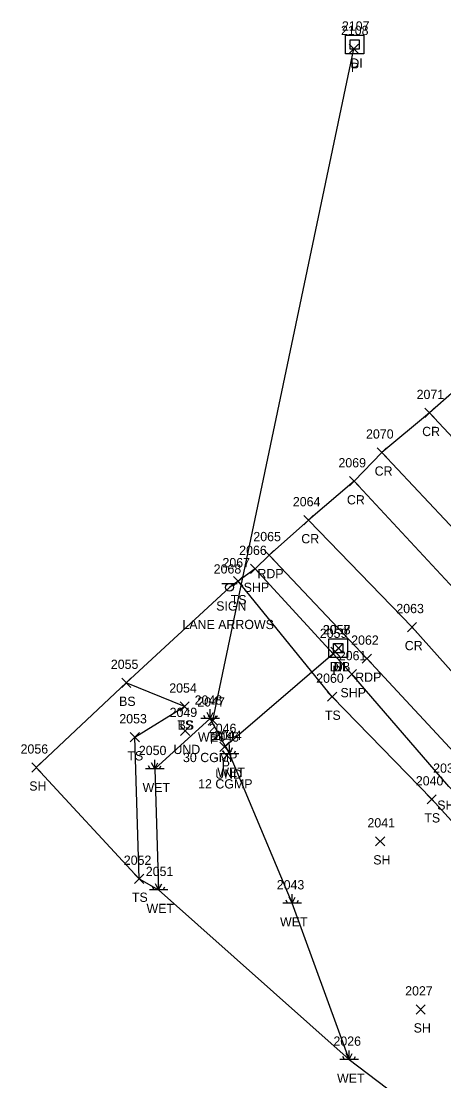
# Model space of a CAD drawing. Extents: x 1623612 to 1625808, y 621345 to 627748.
# Drawn here: x 1624114.2 to 1624205.5, y 626796.7 to 627025.6 of the extents above; entities that cross this region are included whole.
import ezdxf

# ---------------------------------------------------------------- set-up
doc = ezdxf.new("R2010")
doc.units = 0
for name, color, linetype in [('D_A', 7, 'Continuous'), ('D_C', 7, 'Continuous'), ('D_I', 7, 'Continuous'), ('D_TIC', 7, 'Continuous'), ('DCP', 7, 'Continuous'), ('DS', 7, 'Continuous'), ('L_A', 7, 'Continuous'), ('L_I', 7, 'Continuous'), ('L_TIC', 7, 'Continuous'), ('LELB', 7, 'Continuous'), ('LSOGP', 7, 'Continuous'), ('LWET', 7, 'Continuous'), ('P_A', 7, 'Continuous'), ('P_I', 7, 'Continuous'), ('P_TIC', 7, 'Continuous'), ('PET', 7, 'Continuous'), ('PRC', 7, 'Continuous'), ('PSP', 7, 'Continuous'), ('S_A', 7, 'Continuous'), ('S_C', 7, 'Continuous'), ('S_I', 7, 'Continuous'), ('SSGN', 7, 'Continuous')]:
    doc.layers.add(name, color=color, linetype=linetype)

msp = doc.modelspace()

# ---------------------------------------------------------------- linework, layer by layer
at = {"layer": 'D_TIC'}
for points in [[(1624185.04, 627018.63), (1624187.04, 627020.63)], [(1624187.04, 627018.63), (1624185.04, 627020.63)], [(1624181.74, 626889.19), (1624183.74, 626891.19)], [(1624183.74, 626889.19), (1624181.74, 626891.19)], [(1624181.06, 626888.41), (1624183.06, 626890.41)], [(1624183.06, 626888.41), (1624181.06, 626890.41)], [(1624154.6, 626873.58), (1624156.6, 626875.58)], [(1624156.6, 626873.58), (1624154.6, 626875.58)], [(1624148.63, 626871.32), (1624150.63, 626873.32)], [(1624150.63, 626871.32), (1624148.63, 626873.32)], [(1624157.15, 626867.88), (1624159.15, 626869.88)], [(1624159.15, 626867.88), (1624157.15, 626869.88)], [(1624157.65, 626866), (1624159.65, 626868)], [(1624159.65, 626866), (1624157.65, 626868)]]:
    msp.add_lwpolyline(points, dxfattribs=at)
at = {"layer": 'DCP'}
for points in [[(1624155.6, 626874.58), (1624186.04, 627019.63)], [(1624158.15, 626868.88), (1624182.06, 626889.41)]]:
    msp.add_lwpolyline(points, dxfattribs=at)
at = {"layer": 'DS'}
for p, q in [((1624184.24, 627022.59), (1624188.24, 627022.59)), ((1624184.24, 627018.59), (1624184.24, 627022.59)), ((1624185.24, 627019.59), (1624185.24, 627021.59)), ((1624185.24, 627021.59), (1624187.24, 627021.59)), ((1624187.24, 627021.59), (1624187.24, 627019.59)), ((1624188.24, 627022.59), (1624188.24, 627018.59)), ((1624187.24, 627019.59), (1624185.24, 627019.59)), ((1624186.25, 627020.59), (1624186.25, 627020.59)), ((1624186.25, 627020.59), (1624186.25, 627020.59)), ((1624188.24, 627018.59), (1624184.24, 627018.59)), ((1624180.67, 626892.18), (1624184.67, 626892.18)), ((1624180.67, 626888.18), (1624180.67, 626892.18)), ((1624181.67, 626889.18), (1624181.67, 626891.18)), ((1624181.67, 626891.18), (1624183.67, 626891.18)), ((1624183.67, 626891.18), (1624183.67, 626889.18)), ((1624184.67, 626892.18), (1624184.67, 626888.18)), ((1624183.67, 626889.18), (1624181.67, 626889.18)), ((1624182.68, 626890.18), (1624182.68, 626890.18)), ((1624182.68, 626890.18), (1624182.68, 626890.18)), ((1624184.67, 626888.18), (1624180.67, 626888.18))]:
    msp.add_line(p, q, dxfattribs=at)
at = {"layer": 'L_TIC'}
for points in [[(1624160.07, 626903.67), (1624162.07, 626905.67)], [(1624162.07, 626903.67), (1624160.07, 626905.67)], [(1624135.93, 626881.71), (1624137.93, 626883.71)], [(1624137.93, 626881.71), (1624135.93, 626883.71)], [(1624180.4, 626878.71), (1624182.4, 626880.71)], [(1624182.4, 626878.71), (1624180.4, 626880.71)], [(1624148.53, 626876.58), (1624150.53, 626878.58)], [(1624150.53, 626876.58), (1624148.53, 626878.58)], [(1624148.53, 626876.58), (1624150.53, 626878.58)], [(1624150.53, 626876.58), (1624148.53, 626878.58)], [(1624137.76, 626869.94), (1624139.76, 626871.94)], [(1624139.76, 626869.94), (1624137.76, 626871.94)], [(1624116.5, 626863.42), (1624118.5, 626865.42)], [(1624118.5, 626863.42), (1624116.5, 626865.42)], [(1624201.86, 626856.54), (1624203.86, 626858.54)], [(1624203.86, 626856.54), (1624201.86, 626858.54)], [(1624190.76, 626847.47), (1624192.76, 626849.47)], [(1624192.76, 626847.47), (1624190.76, 626849.47)], [(1624138.73, 626839.39), (1624140.73, 626841.39)], [(1624140.73, 626839.39), (1624138.73, 626841.39)], [(1624199.48, 626811.17), (1624201.48, 626813.17)], [(1624201.48, 626811.17), (1624199.48, 626813.17)]]:
    msp.add_lwpolyline(points, dxfattribs=at)
at = {"layer": 'LELB'}
for points in [[(1624382.88, 626625.35), (1624396.56, 626644.22), (1624396.84, 626651.57), (1624378.77, 626674.51), (1624344.9, 626708.33), (1624313.68, 626739.77), (1624287.3, 626766.67), (1624258.07, 626799.06), (1624230.36, 626827.29), (1624202.86, 626857.54), (1624181.4, 626879.71), (1624161.07, 626904.67)], [(1624149.53, 626877.58), (1624136.93, 626882.71)], [(1624139.73, 626840.39), (1624138.76, 626870.94), (1624149.53, 626877.58)]]:
    msp.add_lwpolyline(points, dxfattribs=at)
at = {"layer": 'LSOGP'}
msp.add_lwpolyline([(1624211.36, 626948.94), (1624202.38, 626941), (1624192.12, 626932.46), (1624186.13, 626926.24), (1624176.28, 626917.84), (1624167.75, 626910.3), (1624164.74, 626907.33), (1624161.07, 626904.67), (1624159.19, 626903.31), (1624136.93, 626882.71), (1624117.5, 626864.42), (1624139.73, 626840.39), (1624143.91, 626837.97), (1624185.05, 626801.31), (1624205.61, 626785.75)], dxfattribs=at)
at = {"layer": 'LWET'}
for p, q in [((1624154.03, 626874.99), (1624153.69, 626875.65)), ((1624155.03, 626874.99), (1624154.36, 626876.32)), ((1624155.03, 626874.99), (1624155.03, 626876.99)), ((1624155.03, 626874.99), (1624155.69, 626876.32)), ((1624156.03, 626874.99), (1624156.36, 626875.65)), ((1624157.03, 626874.99), (1624153.03, 626874.99)), ((1624159.2, 626867.37), (1624158.54, 626868.71)), ((1624159.2, 626867.37), (1624159.2, 626869.37)), ((1624159.2, 626867.37), (1624159.87, 626868.71)), ((1624143.07, 626864.1), (1624143.07, 626866.1)), ((1624161.2, 626867.37), (1624157.2, 626867.37)), ((1624158.2, 626867.37), (1624157.87, 626868.04)), ((1624160.2, 626867.37), (1624160.54, 626868.04)), ((1624145.07, 626864.1), (1624141.07, 626864.1)), ((1624142.07, 626864.1), (1624141.73, 626864.77)), ((1624143.07, 626864.1), (1624142.4, 626865.43)), ((1624143.07, 626864.1), (1624143.73, 626865.43)), ((1624144.07, 626864.1), (1624144.4, 626864.77)), ((1624142.91, 626837.97), (1624142.58, 626838.64)), ((1624143.91, 626837.97), (1624143.25, 626839.31)), ((1624143.91, 626837.97), (1624143.91, 626839.97)), ((1624143.91, 626837.97), (1624144.58, 626839.31)), ((1624144.91, 626837.97), (1624145.25, 626838.64)), ((1624145.91, 626837.97), (1624141.91, 626837.97)), ((1624172.75, 626835.08), (1624172.08, 626836.41)), ((1624172.75, 626835.08), (1624172.75, 626837.08)), ((1624172.75, 626835.08), (1624173.41, 626836.41)), ((1624174.75, 626835.08), (1624170.75, 626835.08)), ((1624171.75, 626835.08), (1624171.41, 626835.75)), ((1624173.75, 626835.08), (1624174.08, 626835.75)), ((1624184.05, 626801.31), (1624183.71, 626801.98)), ((1624185.05, 626801.31), (1624184.38, 626802.64)), ((1624185.05, 626801.31), (1624185.05, 626803.31)), ((1624185.05, 626801.31), (1624185.71, 626802.64)), ((1624186.05, 626801.31), (1624186.38, 626801.98)), ((1624187.05, 626801.31), (1624183.05, 626801.31))]:
    msp.add_line(p, q, dxfattribs=at)
msp.add_lwpolyline([(1624185.05, 626801.31), (1624172.75, 626835.08), (1624159.2, 626867.37), (1624155.03, 626874.99), (1624143.07, 626864.1), (1624143.91, 626837.97)], dxfattribs=at)
at = {"layer": 'P_TIC'}
for points in [[(1624201.38, 626940), (1624203.38, 626942)], [(1624203.38, 626940), (1624201.38, 626942)], [(1624191.12, 626931.46), (1624193.12, 626933.46)], [(1624193.12, 626931.46), (1624191.12, 626933.46)], [(1624185.13, 626925.24), (1624187.13, 626927.24)], [(1624187.13, 626925.24), (1624185.13, 626927.24)], [(1624175.28, 626916.84), (1624177.28, 626918.84)], [(1624177.28, 626916.84), (1624175.28, 626918.84)], [(1624166.75, 626909.3), (1624168.75, 626911.3)], [(1624168.75, 626909.3), (1624166.75, 626911.3)], [(1624163.74, 626906.33), (1624165.74, 626908.33)], [(1624165.74, 626906.33), (1624163.74, 626908.33)], [(1624197.62, 626893.75), (1624199.62, 626895.75)], [(1624199.62, 626893.75), (1624197.62, 626895.75)], [(1624187.86, 626886.93), (1624189.86, 626888.93)], [(1624189.86, 626886.93), (1624187.86, 626888.93)], [(1624184.63, 626883.59), (1624186.63, 626885.59)], [(1624186.63, 626883.59), (1624184.63, 626885.59)]]:
    msp.add_lwpolyline(points, dxfattribs=at)
at = {"layer": 'PET'}
msp.add_lwpolyline([(1624294.74, 626773.91), (1624265.91, 626805.6), (1624237.62, 626835.72), (1624211.47, 626863.63), (1624188.86, 626887.93), (1624167.75, 626910.3)], dxfattribs=at)
at = {"layer": 'PRC'}
for points in [[(1624202.38, 626941), (1624231.95, 626909.33), (1624268.3, 626868.91), (1624305.54, 626828.99), (1624337.86, 626793.81), (1624369.19, 626760.84), (1624403.29, 626724.16), (1624436.76, 626689.12), (1624471.08, 626653.03), (1624500.99, 626619.01), (1624533.46, 626585.06), (1624572.18, 626543.82), (1624598.35, 626515.6), (1624627.03, 626484.27), (1624657.97, 626450.75), (1624685.1, 626421.27), (1624710.89, 626393.93)], [(1624192.12, 626932.46), (1624222.52, 626900.06), (1624257.95, 626861.76), (1624296.14, 626820.93), (1624328.33, 626786.43), (1624360.02, 626752.63), (1624393.53, 626716.71), (1624427.43, 626680.74), (1624459.98, 626645.81), (1624494.27, 626609.22)], [(1624186.13, 626926.24), (1624216.09, 626894.04), (1624252.24, 626855.54), (1624289.91, 626814.88), (1624322.01, 626780.73), (1624353.66, 626746.64), (1624386.67, 626711.08), (1624421.34, 626674.27), (1624454.07, 626638.87), (1624487.99, 626602.6), (1624516.65, 626571.23)], [(1624691.43, 626366.48), (1624669.78, 626388.58), (1624647.94, 626412.24), (1624616.12, 626446.54), (1624589.59, 626475.6), (1624562.81, 626504.24), (1624540.57, 626528.3), (1624511.37, 626559.76), (1624478.76, 626595.67), (1624444.94, 626631.16), (1624418.89, 626658.65), (1624393.01, 626686.5), (1624360.17, 626722.63), (1624331.53, 626753.24), (1624304.47, 626782.71), (1624275.06, 626813.9), (1624246.4, 626843.61), (1624219.02, 626871.9), (1624198.62, 626894.75), (1624176.28, 626917.84)]]:
    msp.add_lwpolyline(points, dxfattribs=at)
at = {"layer": 'PSP'}
msp.add_lwpolyline([(1624292.14, 626770.88), (1624262.1, 626803.32), (1624234.47, 626832.89), (1624206.53, 626860.28), (1624185.63, 626884.59), (1624164.74, 626907.33)], dxfattribs=at)
at = {"layer": 'SSGN'}
for p, q in [((1624157.56, 626904.17), (1624160.89, 626904.17)), ((1624159.21, 626903.33), (1624159.21, 626903.33))]:
    msp.add_line(p, q, dxfattribs=at)
msp.add_circle((1624159.21, 626903.33), 0.833, dxfattribs=at)

# ---------------------------------------------------------------- texts
at = {"layer": 'D_A'}
for s, p in [('DI', (1624185.3, 627015.59)), ('P', (1624185.42, 627014.63)), ('DIB', (1624180.84, 626885.19)), ('DI', (1624181.73, 626885.18)), ('P', (1624181.44, 626884.41)), ('P', (1624154.98, 626869.58)), ('UND', (1624147.1, 626867.32)), ('UND', (1624156.13, 626862)), ('P', (1624157.53, 626863.88))]:
    msp.add_text(s, height=2, dxfattribs=at).set_placement(p)
at = {"layer": 'D_C'}
for s, p in [('30 CGMP', (1624149.17, 626865.58)), ('12 CGMP', (1624152.44, 626859.88))]:
    msp.add_text(s, height=2, dxfattribs=at).set_placement(p)
at = {"layer": 'D_I'}
for s, p in [('2108', (1624183.27, 627022.63)), ('2107', (1624183.48, 627023.59)), ('2059', (1624178.71, 626892.41)), ('2057', (1624179.34, 626893.18)), ('2058', (1624179.4, 626893.19)), ('2047', (1624152.26, 626877.58)), ('2049', (1624146.28, 626875.32)), ('2046', (1624154.75, 626871.88)), ('2045', (1624155.32, 626870))]:
    msp.add_text(s, height=2, dxfattribs=at).set_placement(p)
at = {"layer": 'L_A'}
for s, p in [('TS', (1624159.48, 626899.67)), ('BS', (1624135.37, 626877.71)), ('TS', (1624179.81, 626874.71)), ('TS', (1624147.94, 626872.58)), ('BS', (1624147.98, 626872.58)), ('WET', (1624152.4, 626869.99)), ('TS', (1624137.17, 626865.94)), ('WET', (1624156.58, 626862.37)), ('SH', (1624115.98, 626859.42)), ('WET', (1624140.44, 626859.1)), ('TS', (1624201.27, 626852.54)), ('SH', (1624190.25, 626843.47)), ('TS', (1624138.14, 626835.39)), ('WET', (1624141.29, 626832.97)), ('WET', (1624170.12, 626830.08)), ('SH', (1624198.97, 626807.17)), ('WET', (1624182.43, 626796.31))]:
    msp.add_text(s, height=2, dxfattribs=at).set_placement(p)
at = {"layer": 'L_I'}
for s, p in [('2067', (1624157.69, 626907.67)), ('2055', (1624133.59, 626885.71)), ('2060', (1624177.93, 626882.71)), ('2054', (1624146.2, 626880.58)), ('2054', (1624146.2, 626880.58)), ('2048', (1624151.69, 626877.99)), ('2053', (1624135.42, 626873.94)), ('2044', (1624155.86, 626870.37)), ('2056', (1624114.1, 626867.42)), ('2050', (1624139.64, 626867.1)), ('2040', (1624199.44, 626860.54)), ('2041', (1624188.99, 626851.47)), ('2052', (1624136.39, 626843.39)), ('2051', (1624141.14, 626840.97)), ('2043', (1624169.41, 626838.08)), ('2027', (1624197.14, 626815.17)), ('2026', (1624181.65, 626804.31))]:
    msp.add_text(s, height=2, dxfattribs=at).set_placement(p)
at = {"layer": 'P_A'}
for s, p in [('CR', (1624200.81, 626936)), ('CR', (1624190.55, 626927.46)), ('CR', (1624184.56, 626921.24)), ('CR', (1624174.71, 626912.84)), ('RDP', (1624165.24, 626905.3)), ('SHP', (1624162.27, 626902.33)), ('CR', (1624197.05, 626889.75)), ('RDP', (1624186.35, 626882.93)), ('SHP', (1624183.17, 626879.59)), ('SHP', (1624204.06, 626855.28))]:
    msp.add_text(s, height=2, dxfattribs=at).set_placement(p)
at = {"layer": 'P_I'}
for s, p in [('2071', (1624199.61, 626944)), ('2070', (1624188.69, 626935.46)), ('2069', (1624182.73, 626929.24)), ('2064', (1624172.89, 626920.84)), ('2065', (1624164.36, 626913.3)), ('2066', (1624161.3, 626910.33)), ('2063', (1624195.23, 626897.75)), ('2062', (1624185.48, 626890.93)), ('2061', (1624182.81, 626887.59)), ('2039', (1624203.18, 626863.28))]:
    msp.add_text(s, height=2, dxfattribs=at).set_placement(p)
at = {"layer": 'S_A'}
msp.add_text('SIGN', height=2, dxfattribs=at).set_placement((1624156.34, 626898.31))
at = {"layer": 'S_C'}
msp.add_text('LANE ARROWS', height=2, dxfattribs=at).set_placement((1624149.04, 626894.31))
at = {"layer": 'S_I'}
msp.add_text('2068', height=2, dxfattribs=at).set_placement((1624155.8, 626906.31))

doc.saveas('drawing.dxf')
